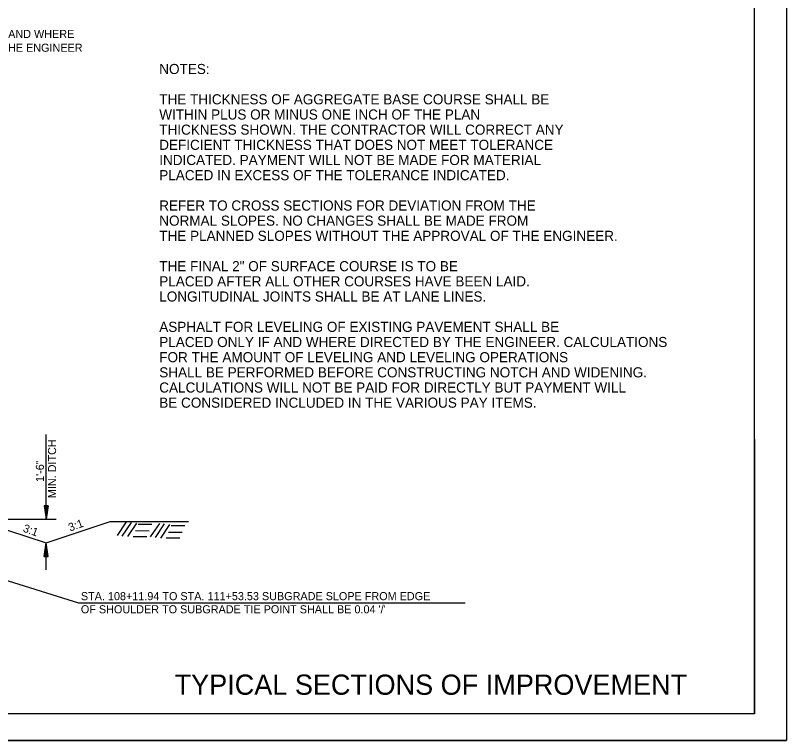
# Model space of a CAD drawing. Extents: x 1371763 to 1372860, y 385599 to 385872.
# Drawn here: x 1372602.5 to 1372659.7, y 385598.6 to 385652.4 of the extents above; entities that cross this region are included whole.
import ezdxf

# ---------------------------------------------------------------- set-up
doc = ezdxf.new("R2010")
doc.units = 0
for name, color, linetype in [('R_Border', 7, 'Continuous'), ('R_Dimension', 7, 'Continuous'), ('R_Draft', 7, 'Continuous'), ('R_Fin Surface', 7, 'Continuous'), ('R_No Plot', 7, 'Continuous')]:
    doc.layers.add(name, color=color, linetype=linetype)

msp = doc.modelspace()

# ---------------------------------------------------------------- linework, layer by layer
at = {"layer": 'R_Border'}
for q in [(1372657.298, 385703.307), (1372499.208, 385600.577)]:
    msp.add_line((1372657.298, 385600.577), q, dxfattribs=at)
at = {"layer": 'R_Draft'}
for p, q in [((1372604.764, 385615.002), (1372604.764, 385621.3)), ((1372604.614, 385616.002), (1372604.764, 385615.002)), ((1372604.914, 385616.002), (1372604.614, 385616.002)), ((1372604.639, 385616.002), (1372604.764, 385615.169)), ((1372604.665, 385616.002), (1372604.764, 385615.341)), ((1372604.69, 385616.002), (1372604.764, 385615.508)), ((1372604.715, 385616.002), (1372604.764, 385615.677)), ((1372604.741, 385616.002), (1372604.764, 385615.844)), ((1372604.914, 385616.002), (1372604.764, 385615.002)), ((1372604.813, 385616.002), (1372604.764, 385615.677)), ((1372604.864, 385616.002), (1372604.764, 385615.341)), ((1372604.889, 385616.002), (1372604.764, 385615.169)), ((1372604.839, 385616.002), (1372604.764, 385615.508)), ((1372604.788, 385616.002), (1372604.764, 385615.844)), ((1372586.157, 385615.375), (1372607.165, 385608.79)), ((1372599.198, 385615.002), (1372605.514, 385615.002)), ((1372610.061, 385613.801), (1372610.737, 385614.803)), ((1372610.42, 385613.759), (1372611.096, 385614.761)), ((1372610.82, 385613.718), (1372611.496, 385614.719)), ((1372611.596, 385614.644), (1372612.614, 385614.636)), ((1372612.514, 385613.692), (1372613.19, 385614.694)), ((1372612.873, 385613.651), (1372613.548, 385614.652)), ((1372613.273, 385613.609), (1372613.949, 385614.611)), ((1372611.396, 385614.16), (1372612.414, 385614.152)), ((1372613.849, 385614.051), (1372614.867, 385614.043)), ((1372614.049, 385614.535), (1372615.067, 385614.527)), ((1372611.221, 385613.734), (1372612.239, 385613.726)), ((1372613.674, 385613.626), (1372614.691, 385613.617)), ((1372604.614, 385612.251), (1372604.764, 385613.251)), ((1372604.639, 385612.251), (1372604.764, 385613.084)), ((1372604.665, 385612.251), (1372604.764, 385612.912)), ((1372604.914, 385612.251), (1372604.764, 385613.251)), ((1372604.764, 385611.251), (1372604.764, 385613.251)), ((1372604.889, 385612.251), (1372604.764, 385613.084)), ((1372604.864, 385612.251), (1372604.764, 385612.912)), ((1372604.69, 385612.251), (1372604.764, 385612.745)), ((1372604.716, 385612.251), (1372604.764, 385612.576)), ((1372604.741, 385612.251), (1372604.764, 385612.409)), ((1372604.839, 385612.251), (1372604.764, 385612.745)), ((1372604.813, 385612.251), (1372604.764, 385612.576)), ((1372604.788, 385612.251), (1372604.764, 385612.409)), ((1372604.614, 385612.251), (1372604.914, 385612.251)), ((1372607.165, 385608.79), (1372635.839, 385608.79))]:
    msp.add_line(p, q, dxfattribs=at)
at = {"layer": 'R_Fin Surface'}
for p, q in [((1372604.764, 385613.251), (1372609.508, 385614.832)), ((1372609.508, 385614.832), (1372615.326, 385614.832)), ((1372601.918, 385614.2), (1372604.764, 385613.251))]:
    msp.add_line(p, q, dxfattribs=at)
at = {"layer": 'R_No Plot'}
msp.add_line((1372493.007, 385598.587), (1372659.674, 385598.587), dxfattribs=at)
for points in [[(1372493.004, 385705.254), (1372659.674, 385705.254), (1372659.674, 385598.585), (1372493.004, 385598.585)], [(1372616.168, 385703.307), (1372625.978, 385703.307), (1372625.978, 385698.367), (1372634.034, 385698.367), (1372645.634, 385698.367), (1372645.634, 385682.032), (1372657.238, 385682.032), (1372657.298, 385600.577), (1372499.208, 385600.577), (1372499.208, 385703.307)]]:
    msp.add_lwpolyline(points, close=True, dxfattribs=at)

# ---------------------------------------------------------------- texts
at = {"layer": 'R_Dimension'}
msp.add_text('TYPICAL SECTIONS OF IMPROVEMENT', height=1.5, dxfattribs=at).set_placement((1372614.297, 385601.983))
at = {"layer": 'R_Draft'}
for s, rotation, p in [('*TO BE USED IF AND WHERE ', 360, (1372595.626, 385650.696)), ('DIRECTED BY THE ENGINEER', 360, (1372595.836, 385649.676)), ('MIN. DITCH', 90, (1372605.508, 385616.565)), ('1\'-6"', 90, (1372604.608, 385617.772)), ('3:1', 340.0022, (1372603.007, 385614.098)), ('3:1', 19.9978, (1372606.547, 385614.085))]:
    msp.add_text(s, height=0.6, rotation=rotation, dxfattribs=at).set_placement(p)
for s, height, p in [('NOTES:', 0.75, (1372613.159, 385648.024)), ('THE THICKNESS OF AGGREGATE BASE COURSE SHALL BE', 0.75, (1372613.159, 385645.774)), ('WITHIN PLUS OR MINUS ONE INCH OF THE PLAN', 0.75, (1372613.159, 385644.649)), ('THICKNESS SHOWN. THE CONTRACTOR WILL CORRECT ANY', 0.75, (1372613.159, 385643.524)), ('DEFICIENT THICKNESS THAT DOES NOT MEET TOLERANCE ', 0.75, (1372613.159, 385642.399)), ('INDICATED. PAYMENT WILL NOT BE MADE FOR MATERIAL', 0.75, (1372613.159, 385641.274)), ('PLACED IN EXCESS OF THE TOLERANCE INDICATED.', 0.75, (1372613.159, 385640.149)), ('REFER TO CROSS SECTIONS FOR DEVIATION FROM THE', 0.75, (1372613.159, 385637.899)), ('NORMAL SLOPES. NO CHANGES SHALL BE MADE FROM', 0.75, (1372613.159, 385636.774)), ('THE PLANNED SLOPES WITHOUT THE APPROVAL OF THE ENGINEER.', 0.75, (1372613.159, 385635.649)), ('THE FINAL 2" OF SURFACE COURSE IS TO BE', 0.75, (1372613.159, 385633.399)), ('PLACED AFTER ALL OTHER COURSES HAVE BEEN LAID.', 0.75, (1372613.159, 385632.274)), ('LONGITUDINAL JOINTS SHALL BE AT LANE LINES.', 0.75, (1372613.159, 385631.149)), ('ASPHALT FOR LEVELING OF EXISTING PAVEMENT SHALL BE', 0.75, (1372613.159, 385628.899)), ('PLACED ONLY IF AND WHERE DIRECTED BY THE ENGINEER. CALCULATIONS', 0.75, (1372613.159, 385627.774)), ('FOR THE AMOUNT OF LEVELING AND LEVELING OPERATIONS', 0.75, (1372613.159, 385626.649)), ('SHALL BE PERFORMED BEFORE CONSTRUCTING NOTCH AND WIDENING.', 0.75, (1372613.159, 385625.524)), ('CALCULATIONS WILL NOT BE PAID FOR DIRECTLY BUT PAYMENT WILL', 0.75, (1372613.159, 385624.399)), ('BE CONSIDERED INCLUDED IN THE VARIOUS PAY ITEMS.', 0.75, (1372613.159, 385623.274)), ('STA. 108+11.94 TO STA. 111+53.53 SUBGRADE SLOPE FROM EDGE', 0.6, (1372607.348, 385608.999)), ("OF SHOULDER TO SUBGRADE TIE POINT SHALL BE 0.04 '/'", 0.6, (1372607.348, 385608.024))]:
    msp.add_text(s, height=height, dxfattribs=at).set_placement(p)

doc.saveas('drawing.dxf')
